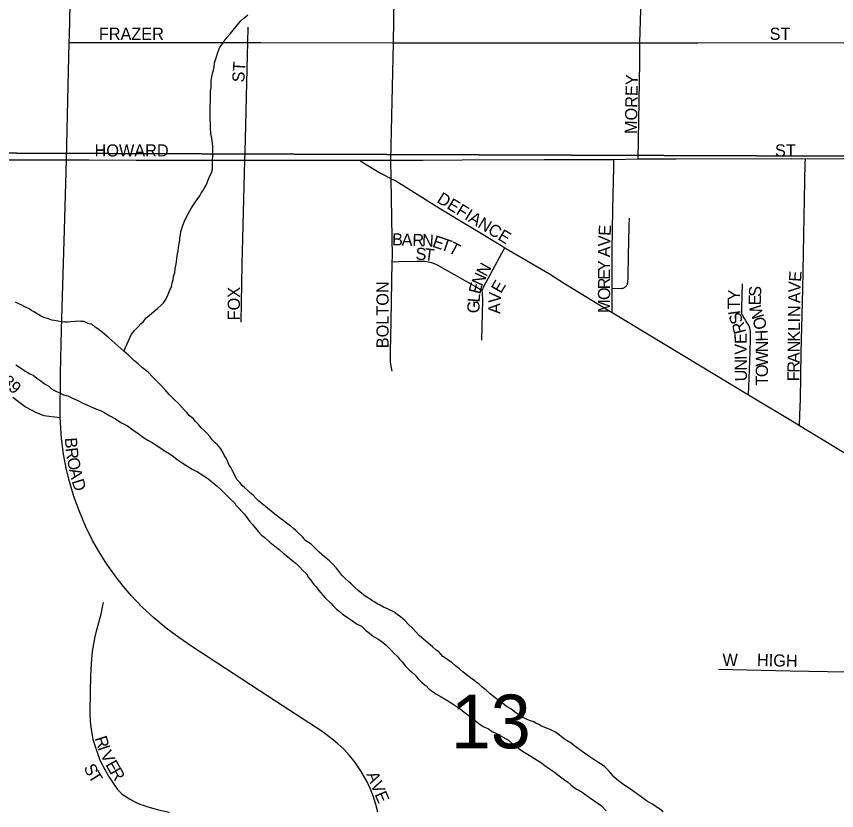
# Model space of a CAD drawing. Extents: x 1587405 to 1714697, y 1028970 to 1155083.
# Drawn here: x 1646970 to 1650343, y 1110955 to 1114221 of the extents above; entities that cross this region are included whole.
import ezdxf

# ---------------------------------------------------------------- set-up
doc = ezdxf.new("R2010")
doc.units = 0
for name, color, linetype in [('GM_X_City_Street', 7, 'Continuous'), ('GM_X_City_Street_Text', 7, 'Continuous'), ('GM_X_Major_River', 7, 'Continuous'), ('GM_X_Minor_River', 7, 'Continuous'), ('GM_X_Section', 7, 'Continuous'), ('GM_X_Section_Text', 7, 'Continuous')]:
    doc.layers.add(name, color=color, linetype=linetype)

msp = doc.modelspace()

# ---------------------------------------------------------------- linework, layer by layer
at = {"layer": 'GM_X_City_Street'}
for points in [[(1647187.7, 1114113.1), (1647188.5, 1114143.6), (1647197, 1114521.2), (1647198.3, 1114581.9)], [(1648520.9, 1114111.5), (1648525.6, 1114385.5), (1648530.8, 1114588.2)], [(1649534.8, 1114111.4), (1649539.2, 1114294.2), (1649545.1, 1114587.8)], [(1647921.4, 1114112.9), (1647923.8, 1114176.8)], [(1647176.5, 1113631.4), (1647180, 1113815.5), (1647187.7, 1114113.1)], [(1647187.7, 1114113.1), (1647696.3, 1114113.9), (1647921.4, 1114112.9)], [(1647910, 1113629.6), (1647910.9, 1113664.4), (1647913.3, 1113774.3), (1647919.9, 1114060.9), (1647921.4, 1114112.9)], [(1647921.4, 1114112.9), (1647974.7, 1114112.9), (1648520.9, 1114111.5)], [(1648510.7, 1113629.4), (1648520.9, 1114111.5)], [(1648520.9, 1114111.5), (1649124.9, 1114111.8), (1649534.8, 1114111.4)], [(1649527, 1113634.5), (1649533.9, 1114031.5), (1649534.8, 1114111.4)], [(1649534.8, 1114111.4), (1649773.2, 1114112.7), (1650693.2, 1114114)], [(1646414.2, 1113636.8), (1646466.4, 1113637), (1646515.1, 1113636), (1646940.4, 1113631.3), (1647176.5, 1113631.4)], [(1647149.7, 1112571.5), (1647151.7, 1112752.4), (1647156.1, 1112933), (1647168.3, 1113343), (1647176.5, 1113631.4)], [(1647176.5, 1113631.4), (1647268.1, 1113631.3), (1647462.5, 1113629.1), (1647757.2, 1113629.8), (1647910, 1113629.6)], [(1647894.7, 1112963.9), (1647898.6, 1113202.1), (1647910, 1113629.6)], [(1647910, 1113629.6), (1647986.6, 1113629.3), (1648166.6, 1113629.9), (1648380.5, 1113629.2)], [(1648380.5, 1113629.2), (1648480.3, 1113629.2), (1648510.7, 1113629.4)], [(1648380.5, 1113629.2), (1648402.1, 1113616), (1648467.4, 1113576.1), (1648486.8, 1113565.9), (1648511.3, 1113553.4)], [(1648510.7, 1113629.4), (1648641.2, 1113630.1), (1648803.3, 1113630.6), (1649140.2, 1113632.7), (1649304.3, 1113632.6), (1649427.5, 1113632.9)], [(1648511.3, 1113553.4), (1648510.7, 1113629.4)], [(1649420.8, 1113102.9), (1649420.5, 1113259.2), (1649423.6, 1113427.4), (1649426.6, 1113602.3), (1649427.5, 1113632.9)], [(1649427.5, 1113632.9), (1649527, 1113634.5)], [(1649527, 1113634.5), (1649566.6, 1113634.7), (1649681.7, 1113635.6), (1650157.6, 1113635.8), (1650215.5, 1113635.1)], [(1650191.5, 1112539.2), (1650192.9, 1112582.6), (1650195, 1112647.6), (1650197.6, 1112837.9), (1650204.5, 1113098.7), (1650214.5, 1113617), (1650215.5, 1113635.1)], [(1650215.5, 1113635.1), (1650371.2, 1113636.2), (1650519.1, 1113635.8), (1650687.8, 1113637)], [(1648516.1, 1113211.7), (1648516.7, 1113231.9), (1648511.3, 1113553.4)], [(1648511.3, 1113553.4), (1648530.4, 1113544), (1648581.6, 1113513.2), (1648714, 1113430), (1648962.8, 1113279.5), (1648979.1, 1113269.3)], [(1649420.8, 1113102.9), (1649455.4, 1113102.3), (1649458.3, 1113102.6), (1649460.9, 1113102.8), (1649463.2, 1113103.2), (1649465.1, 1113103.6), (1649468.1, 1113104.7), (1649471, 1113106.2), (1649474.1, 1113108.4), (1649476.6, 1113110.7), (1649477.6, 1113111.7), (1649479.4, 1113113.8), (1649480.7, 1113115.7), (1649482.2, 1113118.6), (1649483, 1113120.3), (1649483.5, 1113122.2), (1649484, 1113124), (1649484.3, 1113125.9), (1649485.1, 1113130.5), (1649485.8, 1113141.1), (1649486, 1113151.8), (1649487.8, 1113236.3), (1649490.9, 1113357.8), (1649491.9, 1113391.1)], [(1648885.2, 1113093.9), (1648893, 1113109.9), (1648967, 1113246.8), (1648979.1, 1113269.3)], [(1648979.1, 1113269.3), (1649162.1, 1113161.7), (1649224.7, 1113123), (1649393.5, 1113020), (1649421, 1113003.4)], [(1648515.4, 1112762.3), (1648511.5, 1112783), (1648509.2, 1112801), (1648508.7, 1112812.2), (1648508.6, 1112829.6), (1648508.8, 1112841.4), (1648511.4, 1112966.4), (1648516.1, 1113211.7)], [(1648516.1, 1113211.7), (1648543.4, 1113212.4), (1648616.9, 1113214.4), (1648630, 1113214.8), (1648650.1, 1113214), (1648656.4, 1113213.3), (1648671, 1113210.6), (1648685.4, 1113205.9), (1648700.2, 1113199.8), (1648864.9, 1113105.5), (1648885.2, 1113093.9)], [(1648884.2, 1112890.2), (1648888.9, 1113054.8), (1648887.2, 1113083), (1648885.2, 1113093.9)], [(1649421, 1113003.4), (1649420.9, 1113032.2), (1649420.8, 1113102.9)], [(1649981.2, 1112664.8), (1649982.5, 1112697.4), (1649987.6, 1112839.8), (1649988.9, 1112897.2), (1649988.9, 1112909), (1649988.9, 1112917.4), (1649988.9, 1112924), (1649987.9, 1112932), (1649986.5, 1112939.3), (1649983.7, 1112946.7), (1649980.6, 1112952.6), (1649969.7, 1112969), (1649964.1, 1112978.4), (1649959.5, 1112986.4), (1649957.2, 1112990.9), (1649955.4, 1112994.8), (1649954.3, 1113000), (1649954, 1113004.8), (1649953.3, 1113015.7), (1649953.3, 1113024.4), (1649956.1, 1113120.6)], [(1649421, 1113003.4), (1649922, 1112700.8), (1649981.2, 1112664.8)], [(1646955.1, 1112655.3), (1647007.7, 1112615.7), (1647051.3, 1112591.6), (1647082.8, 1112580.2), (1647093.5, 1112578.3), (1647149.7, 1112571.5)], [(1649981.2, 1112664.8), (1650168.7, 1112553), (1650191.5, 1112539.2)], [(1648456.7, 1110948.5), (1648449, 1110980.7), (1648438.9, 1111012.3), (1648426.7, 1111043.1), (1648412.5, 1111073), (1648388, 1111116.1), (1648360, 1111157.1), (1648339.3, 1111183), (1648316.9, 1111207.3), (1648292.7, 1111230), (1648267.2, 1111251), (1648227.1, 1111280), (1648035, 1111405.9), (1647691.6, 1111629.6), (1647637.6, 1111666.6), (1647585.4, 1111705.8), (1647535.3, 1111747.7), (1647487.5, 1111792.2), (1647442.3, 1111839.4), (1647410.4, 1111876.5), (1647380.1, 1111915), (1647342.5, 1111968.3), (1647307.7, 1112023.6), (1647283.6, 1112066.2), (1647254.7, 1112124.7), (1647229.1, 1112184.8), (1647206.7, 1112246.2), (1647187.8, 1112308.7), (1647176.2, 1112356.2), (1647163.9, 1112420.3), (1647155.1, 1112485), (1647149.7, 1112571.5)], [(1650191.5, 1112539.2), (1650448.6, 1112383), (1650462.7, 1112378.8), (1650560.5, 1112374.8), (1650653.8, 1112372.2)], [(1647326.2, 1111811.1), (1647322.9, 1111791.1), (1647317.1, 1111762.6), (1647303.9, 1111712), (1647293.2, 1111670.7), (1647288.5, 1111648.2), (1647283.5, 1111619.1), (1647279.3, 1111580), (1647275.3, 1111511.2), (1647273.1, 1111442.3), (1647271.7, 1111357.9), (1647273.6, 1111323.2), (1647275.9, 1111299.1), (1647278.7, 1111280.5), (1647284.6, 1111248.8), (1647292.1, 1111223.3), (1647301.6, 1111194.9), (1647313.8, 1111162.4), (1647333.5, 1111124.9), (1647352.1, 1111093), (1647368, 1111068), (1647386.5, 1111042.6), (1647404, 1111024.5), (1647417, 1111014.4), (1647435.5, 1111003.5), (1647457.6, 1110991.6), (1647477.9, 1110982.1), (1647495.1, 1110975.8), (1647510.7, 1110971), (1647555.1, 1110959.1), (1647600, 1110948.9)], [(1649857.9, 1111536.5), (1650152, 1111530), (1650382.8, 1111525.9), (1650409.4, 1111525.4)]]:
    msp.add_lwpolyline(points, dxfattribs=at)
at = {"layer": 'GM_X_Major_River'}
for points in [[(1647431.5, 1112827.6), (1647411.8, 1112844), (1647350.7, 1112899.4), (1647333, 1112913.8), (1647317.2, 1112926.1), (1647305.3, 1112936.4), (1647293.4, 1112942.7), (1647279.6, 1112955), (1647269.6, 1112957.2), (1647259.7, 1112961.4), (1647247.7, 1112965.7), (1647233.7, 1112965.9), (1647223.7, 1112968.1), (1647211.6, 1112966.4), (1647193.5, 1112964.8), (1647179.5, 1112963), (1647167.4, 1112963.3), (1647157.4, 1112965.5), (1647141.4, 1112967.8), (1647125.4, 1112970.1), (1647115.4, 1112972.3), (1647101.5, 1112976.6), (1647083.5, 1112983), (1647069.6, 1112989.3), (1647055.7, 1112997.6), (1647041.9, 1113005.9), (1647032, 1113012.1), (1647022.1, 1113018.4), (1647004.2, 1113026.7), (1646992.2, 1113033), (1646980.3, 1113039.3), (1646966.4, 1113045.6)], [(1648837.2, 1111501.3), (1648821.4, 1111513.7), (1648805.6, 1111526.1), (1648791.8, 1111538.4), (1648776, 1111550.7), (1648762.2, 1111563), (1648744.4, 1111575.4), (1648722.6, 1111589.9), (1648708.9, 1111606.2), (1648695.1, 1111616.5), (1648683.3, 1111626.8), (1648671.4, 1111637.1), (1648628, 1111674.1), (1648614.3, 1111688.4), (1648598.6, 1111704.8), (1648582.9, 1111721.1), (1648569.1, 1111735.4), (1648549.4, 1111751.9), (1648535.5, 1111762.2), (1648521.7, 1111772.5), (1648507.8, 1111778.8), (1648495.9, 1111785.1), (1648479.9, 1111791.4), (1648466.1, 1111799.7), (1648454.2, 1111805.9), (1648444.2, 1111812.2), (1648434.3, 1111818.4), (1648418.5, 1111828.7), (1648404.6, 1111837), (1648390.8, 1111847.3), (1648375, 1111859.7), (1648361.2, 1111874), (1648347.5, 1111888.3), (1648335.6, 1111896.6), (1648323.8, 1111908.9), (1648308.1, 1111923.2), (1648296.3, 1111939.5), (1648284.6, 1111953.8), (1648270.8, 1111968.1), (1648257.1, 1111982.4), (1648237.3, 1111998.9), (1648215.7, 1112017.4), (1648198, 1112035.8), (1648182.2, 1112050.1), (1648160.4, 1112064.6), (1648146.7, 1112080.9), (1648131, 1112095.3), (1648119.2, 1112107.6), (1648109.3, 1112115.8), (1648097.5, 1112126.1), (1648081.6, 1112136.4), (1648065.8, 1112148.8), (1648052, 1112159.1), (1648038.2, 1112169.4), (1648026.3, 1112179.7), (1647980.9, 1112216.7), (1647967.1, 1112227), (1647955.3, 1112239.3), (1647943.5, 1112251.6), (1647931.7, 1112261.8), (1647921.9, 1112272), (1647910, 1112282.3), (1647898.2, 1112292.6), (1647888.4, 1112304.8), (1647878.6, 1112315), (1647870.8, 1112327.2), (1647863.2, 1112345.4), (1647857.3, 1112355.6), (1647851.5, 1112365.7), (1647843.7, 1112377.9), (1647838, 1112392.1), (1647832.3, 1112404.2), (1647824.5, 1112416.4), (1647820.7, 1112426.5), (1647811, 1112442.8), (1647797.2, 1112459.1), (1647787.4, 1112467.3), (1647775.6, 1112479.6), (1647765.9, 1112493.8), (1647754.1, 1112506.1), (1647742.3, 1112518.4), (1647730.4, 1112528.6), (1647718.7, 1112542.9), (1647706.9, 1112555.2), (1647697.1, 1112567.4), (1647681.3, 1112577.8), (1647671.5, 1112592), (1647661.7, 1112602.2), (1647649.9, 1112614.5), (1647636.2, 1112628.8), (1647618.4, 1112645.2), (1647598.8, 1112665.7), (1647581.1, 1112686.1), (1647563.5, 1112704.5), (1647547.7, 1112720.9), (1647530.1, 1112739.3), (1647512.4, 1112757.7), (1647488.7, 1112776.2), (1647471, 1112792.7), (1647451.2, 1112807.1), (1647431.5, 1112827.6)], [(1646967.2, 1112788.8), (1646983, 1112778.4), (1646994.9, 1112770.2), (1647004.8, 1112763.9), (1647014.7, 1112757.7), (1647024.6, 1112751.5), (1647038.6, 1112745.2), (1647054.4, 1112732.9), (1647070.2, 1112722.5), (1647086, 1112710.1), (1647103.8, 1112699.8), (1647113.7, 1112689.5), (1647123.6, 1112683.3), (1647153.4, 1112670.7), (1647163.3, 1112664.5), (1647181.3, 1112660.1), (1647201.2, 1112651.7), (1647223, 1112641.2), (1647242.9, 1112630.8), (1647262.8, 1112622.3), (1647286.7, 1112611.8), (1647296.6, 1112607.6), (1647306.6, 1112603.4), (1647318.5, 1112599.2), (1647334.4, 1112590.8), (1647354.2, 1112578.4), (1647378, 1112565.9), (1647399.8, 1112551.4), (1647427.6, 1112536.8), (1647449.3, 1112520.3), (1647475.1, 1112503.7), (1647492.9, 1112489.3), (1647510.7, 1112478.9), (1647528.5, 1112468.5), (1647544.4, 1112458.2), (1647560.2, 1112447.8), (1647578, 1112435.4), (1647597.8, 1112423), (1647615.7, 1112410.6), (1647631.5, 1112398.3), (1647647.3, 1112387.9), (1647667.1, 1112375.5), (1647692.9, 1112358.9), (1647714.7, 1112348.4), (1647736.5, 1112334), (1647758.3, 1112319.5), (1647778.1, 1112305), (1647795.8, 1112288.6), (1647813.5, 1112272.2), (1647829.3, 1112257.9), (1647843, 1112243.5), (1647854.8, 1112231.3), (1647866.6, 1112221), (1647872.5, 1112210.8), (1647884.2, 1112198.6), (1647898, 1112184.3), (1647907.8, 1112174), (1647917.6, 1112159.8), (1647929.3, 1112145.5), (1647941.1, 1112131.2), (1647964.6, 1112102.7), (1647978.3, 1112088.4), (1647994.1, 1112076), (1648011.8, 1112059.6), (1648033.6, 1112043.1)], [(1648033.6, 1112043.1), (1648051.3, 1112028.7), (1648067.1, 1112014.3), (1648084.9, 1111999.9), (1648102.6, 1111985.6), (1648120.4, 1111971.2), (1648136.2, 1111956.8), (1648147.9, 1111942.5), (1648163.7, 1111928.2), (1648171.4, 1111914), (1648179.2, 1111903.8), (1648192.9, 1111885.4), (1648202.7, 1111875.2), (1648214.5, 1111860.9), (1648239.9, 1111830.3), (1648263.6, 1111807.8), (1648273.4, 1111797.6), (1648287.1, 1111783.2), (1648297, 1111775), (1648310.8, 1111762.7), (1648322.7, 1111756.4), (1648336.5, 1111746.1), (1648352.4, 1111735.8), (1648368.2, 1111723.4), (1648390, 1111713), (1648405.8, 1111696.6), (1648421.6, 1111684.2), (1648439.4, 1111671.8), (1648457.2, 1111661.4), (1648475, 1111649.1), (1648488.8, 1111636.8), (1648500.7, 1111626.5), (1648512.5, 1111614.2), (1648524.2, 1111601.9), (1648536, 1111589.7), (1648545.8, 1111577.4), (1648557.6, 1111565.1), (1648569.3, 1111550.9), (1648585.1, 1111534.5), (1648594.9, 1111526.3), (1648608.7, 1111514), (1648622.4, 1111497.6), (1648636.2, 1111483.3), (1648656, 1111468.9), (1648667.7, 1111454.6), (1648679.6, 1111446.3), (1648695.4, 1111436), (1648717.3, 1111423.5), (1648741, 1111409), (1648766.8, 1111392.4), (1648790.5, 1111375.9), (1648810.3, 1111361.5), (1648826.1, 1111349.1), (1648841.9, 1111336.8), (1648857.7, 1111324.4), (1648871.5, 1111314.1), (1648889.4, 1111301.7), (1648899.3, 1111297.5), (1648911.2, 1111291.2), (1648927, 1111280.9), (1648946.9, 1111270.4), (1648968.7, 1111258), (1648994.6, 1111245.4), (1649012.3, 1111229), (1649030.1, 1111216.6), (1649047.9, 1111202.2), (1649065.7, 1111191.8), (1649085.5, 1111179.4), (1649105.3, 1111166.9), (1649125.1, 1111154.5), (1649142.9, 1111140.1), (1649162.7, 1111127.7), (1649182.5, 1111113.2), (1649202.3, 1111098.8), (1649224, 1111082.3), (1649237.8, 1111072), (1649249.7, 1111061.7), (1649259.5, 1111053.5), (1649273.4, 1111043.2), (1649283.3, 1111039), (1649297.2, 1111030.7), (1649313, 1111018.3), (1649376.3, 1110974.9), (1649396, 1110954.5)], [(1649630.7, 1110949.7), (1649614.9, 1110962.1), (1649601, 1110970.4), (1649583.2, 1110982.8), (1649561.4, 1110995.3), (1649539.6, 1111011.8), (1649519.8, 1111026.2), (1649506, 1111036.5), (1649492.2, 1111046.8), (1649476.3, 1111055.2), (1649462.5, 1111065.5), (1649446.7, 1111077.8), (1649428.9, 1111092.2), (1649415.2, 1111108.6), (1649405.4, 1111120.8), (1649389.6, 1111135.1), (1649379.8, 1111143.4), (1649365.9, 1111151.7), (1649324.3, 1111178.6), (1649306.5, 1111191), (1649286.7, 1111205.4), (1649266.9, 1111219.9), (1649251.1, 1111232.2), (1649235.3, 1111242.6), (1649223.4, 1111250.8), (1649211.6, 1111259.1), (1649201.7, 1111267.3), (1649183.9, 1111279.7), (1649166, 1111288.1), (1649150.1, 1111294.4), (1649140.1, 1111298.6), (1649130.2, 1111302.9), (1649118.3, 1111309.1), (1649108.3, 1111313.3), (1649098.4, 1111319.6), (1649084.4, 1111323.8), (1649070.5, 1111330.1), (1649054.6, 1111338.5), (1649036.8, 1111348.9), (1649019, 1111361.3), (1649003.2, 1111373.6), (1648985.3, 1111384), (1648967.6, 1111398.4), (1648949.8, 1111410.8), (1648934, 1111423.2), (1648918.2, 1111435.5), (1648902.4, 1111449.9), (1648884.6, 1111464.3), (1648872.8, 1111474.5), (1648860.9, 1111482.8), (1648851.1, 1111491), (1648837.2, 1111501.3)]]:
    msp.add_lwpolyline(points, dxfattribs=at)
at = {"layer": 'GM_X_Minor_River'}
msp.add_lwpolyline([(1647411.8, 1112844), (1647443.3, 1112913.6), (1647455.7, 1112929.4), (1647468, 1112941.2), (1647482.3, 1112956.9), (1647492.6, 1112966.7), (1647502.9, 1112980.6), (1647517.2, 1112992.3), (1647551.9, 1113021.7), (1647564.1, 1113031.5), (1647574.4, 1113043.3), (1647584.7, 1113057.2), (1647593.1, 1113075), (1647597.3, 1113085), (1647601.5, 1113094.9), (1647607.9, 1113110.8), (1647612.3, 1113128.8), (1647614.5, 1113138.8), (1647616.8, 1113152.8), (1647621.1, 1113166.8), (1647623.4, 1113182.7), (1647625.7, 1113196.7), (1647628, 1113210.7), (1647630.3, 1113226.7), (1647632.7, 1113244.7), (1647634.9, 1113256.7), (1647637.2, 1113270.7), (1647639.6, 1113286.7), (1647641.9, 1113300.7), (1647642.1, 1113310.8), (1647644.3, 1113322.7), (1647646.6, 1113336.7), (1647650.9, 1113348.7), (1647655.1, 1113360.6), (1647661.5, 1113378.6), (1647669.9, 1113396.4), (1647676.2, 1113408.4), (1647684.5, 1113424.2), (1647690.7, 1113434.1), (1647701.1, 1113450), (1647709.4, 1113461.8), (1647723.8, 1113483.6), (1647730.1, 1113493.5), (1647736.3, 1113503.4), (1647742.5, 1113513.3), (1647750.8, 1113527.2), (1647765.6, 1113565), (1647771.9, 1113576.9), (1647776.2, 1113592.9), (1647776.5, 1113604.9), (1647776.8, 1113618.9), (1647777, 1113631), (1647777.3, 1113645), (1647777.6, 1113659.1), (1647778, 1113677.1), (1647778.2, 1113687.1), (1647776.4, 1113697.2), (1647774.6, 1113711.3), (1647772.9, 1113725.3), (1647769.2, 1113739.4), (1647767.7, 1113761.6), (1647768, 1113779.6), (1647766.4, 1113799.7), (1647766.9, 1113823.7), (1647767.3, 1113841.8), (1647767.6, 1113855.8), (1647767.8, 1113867.9), (1647768.1, 1113883.9), (1647768.4, 1113897.9), (1647768.7, 1113912), (1647771.1, 1113930), (1647771.6, 1113956), (1647774, 1113972), (1647776.2, 1113986), (1647780.5, 1114000), (1647782.8, 1114014), (1647785.2, 1114030), (1647791.6, 1114049.9), (1647798.1, 1114071.8), (1647806.5, 1114093.7), (1647814.8, 1114103.6), (1647825.1, 1114119.4), (1647837.5, 1114135.2), (1647849.8, 1114149), (1647862.2, 1114164.8), (1647874.5, 1114178.6), (1647884.8, 1114192.5), (1647893, 1114202.3), (1647905.3, 1114214.1), (1647921.7, 1114227.8)], dxfattribs=at)
at = {"layer": 'GM_X_Section'}
for points in [[(1645977.3, 1118932.5), (1651252.7, 1118939.3), (1651255.5, 1118849.2), (1651155.1, 1113643.3), (1645830.1, 1113663.1)], [(1651155.1, 1113643.3), (1651152, 1113557.3), (1651041.3, 1108325.5), (1645734.9, 1108387.2), (1645830.1, 1113663.1)]]:
    msp.add_lwpolyline(points, close=True, dxfattribs=at)

# ---------------------------------------------------------------- texts
at = {"layer": 'GM_X_City_Street_Text'}
for s, rotation, p in [('FRAZER', 0, (1647309.2, 1114124.3)), ('ST', 0, (1650068, 1114124.3)), ('ST', 86.4262, (1647907, 1113948.2)), ('MOREY', 88.8548, (1649521.8, 1113736.7)), ('HOWARD', 0, (1647291.6, 1113644.7)), ('ST', 0, (1650090, 1113644.7)), ('DEFIANCE', 328.6111, (1648695.7, 1113458.5)), ('E', 87.5947, (1649414.1, 1113317.9)), ('B', 358.3239, (1648514.4, 1113279.5)), ('A', 358.2948, (1648554, 1113278.3)), ('R', 358.3191, (1648598, 1113277)), ('N', 357.3329, (1648637.3, 1113275.9)), ('E', 341.5737, (1648677.7, 1113274.5)), ('T', 340.7963, (1648710.9, 1113263.4)), ('T', 331.9195, (1648742.3, 1113252.7)), ('V', 87.7697, (1649412.4, 1113274)), ('S', 358.2511, (1648611.2, 1113219.9)), ('T', 352.2988, (1648645, 1113218.9)), ('A', 89.2349, (1649411.8, 1113230.3)), ('N', 61.19, (1648903, 1113147.3)), ('Y', 89.9781, (1649411.8, 1113173.3)), ('N', 65.9917, (1648885.6, 1113108.1)), ('E', 89.9956, (1649411.8, 1113138.1)), ('E', 86.4731, (1650196.9, 1113128.6)), ('BOLTON', 90, (1648501, 1112856.5)), ('E', 75.595, (1648877.5, 1113076.1)), ('E', 59.8281, (1648962.6, 1113078.5)), ('R', 89.9757, (1649411.8, 1113098.5)), ('V', 87.4639, (1650194.9, 1113084.9)), ('FOX', 90, (1647889.4, 1112970.9)), ('V', 85.6248, (1648961, 1113040.3)), ('O', 89.9928, (1649411.8, 1113054.5)), ('Y', 87.4421, (1649945.7, 1113051.2)), ('S', 87.4582, (1650032.3, 1113066.9)), ('L', 85.1983, (1648874.9, 1113043.3)), ('T', 89.8907, (1649945.7, 1113016.5)), ('E', 88.6614, (1650031.5, 1113032)), ('A', 89.2349, (1650194.4, 1113041.3)), ('G', 90, (1648875, 1113000.4)), ('A', 89.9781, (1648961, 1112997.3)), ('M', 89.9818, (1649411.8, 1113001.7)), ('M', 107.2803, (1650046.6, 1112985.8)), ('N', 89.317, (1650193.7, 1112984.2)), ('I', 97.8518, (1649948.6, 1112996.6)), ('S', 110.5283, (1649960.2, 1112966.5)), ('R', 104.316, (1649971.7, 1112922.4)), ('O', 103.6271, (1650057.8, 1112939.7)), ('L', 89.3044, (1650193, 1112926.9)), ('I', 89.3008, (1650193.4, 1112962.1)), ('H', 91.9763, (1650060.9, 1112884.7)), ('K', 89.3224, (1650192.5, 1112883)), ('E', 90.4602, (1649973.7, 1112874.2)), ('V', 90.4545, (1649974.1, 1112830.2)), ('N', 90.1279, (1650061, 1112839)), ('N', 89.3285, (1650192, 1112839)), ('I', 90.437, (1649974.3, 1112808.2)), ('W', 90, (1650061, 1112781.7)), ('A', 89.317, (1650191.5, 1112795)), ('N', 90.4545, (1649974.6, 1112764.2)), ('O', 90, (1650061, 1112737.7)), ('R', 89.3173, (1650191, 1112755.4)), ('U', 90.4591, (1649975, 1112720.2)), ('F', 89.317, (1650190.6, 1112720.2)), ('89', 318.0116, (1646906.2, 1112713.8)), ('T', 90, (1650061, 1112702.5)), ('B', 273.9853, (1647169, 1112487.5)), ('R', 276.9963, (1647172, 1112445.1)), ('O', 281.3064, (1647177.5, 1112401.7)), ('A', 282.4067, (1647186.3, 1112357.5)), ('D', 287.4728, (1647197, 1112309.9)), ('W', 0, (1649874.4, 1111550.3)), ('HIGH', 358.3643, (1650015.4, 1111550.3)), ('R', 287.3903, (1647291.8, 1111253.2)), ('I', 288.7855, (1647304, 1111214.2)), ('V', 296.2277, (1647313.8, 1111186.9)), ('S', 296.9683, (1647245.1, 1111132.5)), ('E', 299.7953, (1647334.8, 1111144.5)), ('R', 300.5633, (1647352.6, 1111113.3)), ('T', 302.2195, (1647263.5, 1111096.8)), ('A', 292.2316, (1648409.1, 1111104.4)), ('V', 292.2113, (1648425.7, 1111063.7)), ('E', 292.9273, (1648442.6, 1111022.3))]:
    msp.add_text(s, height=50, rotation=rotation, dxfattribs=at).set_placement(p)
at = {"layer": 'GM_X_Section_Text'}
msp.add_text('13', height=221, rotation=0, dxfattribs=at).set_placement((1648756.8, 1111211.2))

doc.saveas('drawing.dxf')
